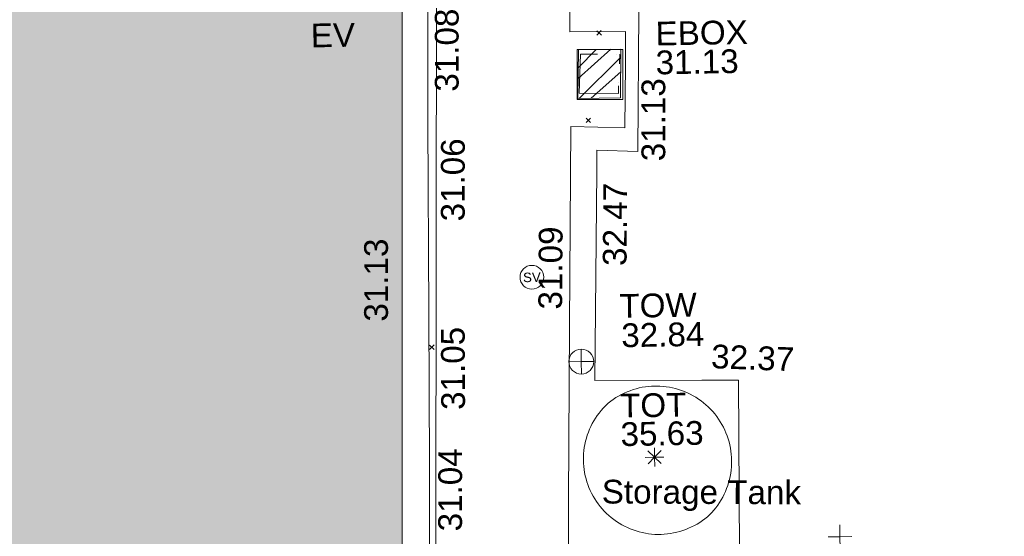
# Model space of a CAD drawing. Header units: millimetres. Extents: x -287732 to 520720, y -103372 to 287754.
# Tile 299 of 380: x 121327 to 136870, y 216961 to 225118. Entities that reach past the tile are written whole.
import ezdxf

# ---------------------------------------------------------------- set-up
doc = ezdxf.new("R2010")
doc.units = ezdxf.units.MM
for name, pattern in [('IMPORT-HIDDEN2 _3_', [4762.5, 3175, -1587.5]), ('IMPORT-UG_ELEC_STREET LIGHTING_QLB2 _2_', [2700, 1500, -300.0000000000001, 0, -250, 150, -300.0000000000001, 0, -200]), ('IMPORT-UG_UNIDENTIFIED_QLA _2_', [2350, 1500, -300.0000000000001, 0, -50, 150, -300.0000000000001, 0, -50])]:
    doc.linetypes.add(name, pattern=pattern)
for name, color, linetype, lineweight, true_color in [('00_TOPO_SERV_STOP_VALVE', 7, 'Continuous', 9, 0x666666), ('00_TOPO_TOP_OF_WALL', 7, 'Continuous', 9, 0x666666), ('00_UAV_BUILDING_OUTLINE', 5, 'Continuous', 9, 0x0000ff), ('00_UAV_COLLECTION_TANK', 4, 'Continuous', 9, 0x00ffff), ('00_UAV_EAVE', 7, 'Continuous', 9, 0x666666), ('00_UAV_ESB_BOX', 240, 'Continuous', 9, 0xff003f), ('00_UAV_LAND_DRAIN', 7, 'Continuous', 9, 0xff7f7f), ('00_UAV_LEVEL_SPOT', 7, 'Continuous', 9, 0x666666), ('00_UAV_TOP_OF_TANK', 7, 'Continuous', 9, 0x666666), ('00_UAV_TOP_OF_WALL', 7, 'Continuous', 9, 0x666666), ('00_UAV_WALL', 7, 'Continuous', 9, 0x7c00a5), ('12333-PUM-2D-U-0001-C01 - Rev2_REVIT IMPORT_dwg', 7, 'Continuous', 9, 0x767676), ('A_RHA_Line', 7, 'Continuous', 9, 0x00a600), ('PUM-CHAMBER EXTENTS', 6, 'IMPORT-HIDDEN2 _3_', 9, 0xff00ff), ('PUM-UNIDENTIFIED UTILITIES-QLA', 7, 'IMPORT-UG_UNIDENTIFIED_QLA _2_', 9, 0x52a500)]:
    doc.layers.add(name, color=color, linetype=linetype, lineweight=lineweight, true_color=true_color)
doc.layers.add('A_RHA_Detail', color=7, linetype='Continuous', lineweight=9)
doc.layers.add('GEN-TEXT', color=7, linetype='Continuous', lineweight=9)
doc.styles.add('Swis721 Lt BT', font='swissl.ttf', dxfattribs={"height": 399.9999999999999})
doc.styles.add('Swis721 Lt BT_2', font='swissl.ttf', dxfattribs={"height": 375})

# ---------------------------------------------------------------- blocks, each defined once
blk = doc.blocks.new('12333-PUM-2D-U-0001-C01 - Rev2_REVIT IMPORT_dwg_MSL_Sluice_Valve_SYM-2077246-Site Location Plan Proposed')
at = {"layer": '00_TOPO_SERV_STOP_VALVE', "color": 254, "true_color": 0xcccccc}
blk.add_circle((0, 0), 500.0000000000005, dxfattribs=at)
at = {"layer": '00_TOPO_SERV_STOP_VALVE', "insert": (0, 198.9876086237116), "char_height": 399.9999999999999, "width": 785.1100955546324, "attachment_point": 2, "line_spacing_factor": 1.005061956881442, "style": 'Swis721 Lt BT'}
blk.add_mtext('SV', dxfattribs=at)
blk = doc.blocks.new('12333-PUM-2D-U-0001-C01 - Rev2_REVIT IMPORT_dwg_TOT-2077635-Site Location Plan Proposed')
at = {"layer": '00_UAV_TOP_OF_TANK', "color": 254, "true_color": 0xcccccc, "flags": 128}
for points in [[(0, -389.261101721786), (0, 0), (-389.261101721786, 0)], [(275.2491646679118, 275.2491646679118), (0, 0), (-275.2491646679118, 275.2491646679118)], [(275.2491646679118, -275.2491646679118), (0, 0), (-275.2491646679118, -275.2491646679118)], [(389.261101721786, 0), (0, 0), (0, 389.261101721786)]]:
    blk.add_lwpolyline(points, dxfattribs=at)
blk = doc.blocks.new('12333-PUM-2D-U-0001-C01 - Rev2_REVIT IMPORT_dwg_TOW-2077249-Site Location Plan Proposed')
at = {"layer": '00_TOPO_TOP_OF_WALL', "color": 254, "true_color": 0xcccccc, "flags": 128}
for points in [[(0, 525.0554400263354), (0, 0), (-525.0554401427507, 0)], [(525.0554401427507, 0), (0, 0), (0, -525.0554400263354)]]:
    blk.add_lwpolyline(points, dxfattribs=at)
at = {"layer": '00_TOPO_TOP_OF_WALL', "color": 254, "true_color": 0xcccccc}
blk.add_circle((0, 0), 525.0554401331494, dxfattribs=at)
blk = doc.blocks.new('12333-PUM-2D-U-0001-C01 - Rev2_REVIT IMPORT_dwg_UAV-2077255-Site Location Plan Proposed')
at = {"layer": '00_UAV_LEVEL_SPOT', "color": 254, "true_color": 0xcccccc, "flags": 128}
for points in [[(500.0000000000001, 0), (0, 0), (0, 500.0000000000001)], [(0, -500.0000000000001), (0, 0), (-500.0000000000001, 0)]]:
    blk.add_lwpolyline(points, dxfattribs=at)
blk = doc.blocks.new('12333-PUM-2D-U-0001-C01 - Rev2_REVIT IMPORT_dwg_MGS62954_T2_Galway_ITM_3d_Rev1-2077680-Site Location Plan Proposed')
at = {"layer": '00_UAV_COLLECTION_TANK', "color": 254, "true_color": 0xcccccc, "flags": 128}
blk.add_lwpolyline([(534037952.1505001, 725770385.332), (534037914.159919, 725770353.065374), (534037874.8514762, 725770322.4179318), (534037834.2941318, 725770293.4434394), (534037792.5590372, 725770266.1927277), (534037749.7194101, 725770240.7136041), (534037705.8504058, 725770217.0507672), (534037661.028985, 725770195.2457299), (534037615.3337803, 725770175.3367457), (534037568.8449561, 725770157.3587418), (534037521.64407, 725770141.3432573), (534037473.8139282, 725770127.3183889), (534037425.4384409, 725770115.3087416), (534037376.6024755, 725770105.3353837), (534037327.3917065, 725770097.415812), (534037277.8924664, 725770091.5639204), (534037228.1915939, 725770087.7899749), (534037178.376281, 725770086.1005963), (534037128.5339208, 725770086.4987485), (534037078.7519537, 725770088.9837326), (534037029.1177142, 725770093.5511895), (534036979.7182775, 725770100.1931063), (534036930.6403072, 725770108.8978307), (534036881.9699026, 725770119.6500915), (534036833.7924482, 725770132.4310259), (534036786.1924636, 725770147.2182117), (534036739.2534553, 725770163.9857069), (534036693.0577703, 725770182.704096), (534036647.6864516, 725770203.3405403), (534036603.2190959, 725770225.8588364), (534036559.7337139, 725770250.2194802), (534036517.3065938, 725770276.3797338), (534036476.0121673, 725770304.293704), (534036435.9228788, 725770333.9124202), (534036397.1090584, 725770365.183921), (534036359.638799, 725770398.0533451), (534036323.577836, 725770432.4630289), (534036288.9894326, 725770468.352606), (534036255.9342685, 725770505.659114), (534036224.4703338, 725770544.3171042), (534036194.652827, 725770584.2587577), (534036166.5340581, 725770625.4140031), (534036140.1633568, 725770667.7106402), (534036115.5869865, 725770711.0744665), (534036092.8480626, 725770755.4294068), (534036071.9864765, 725770800.6976476), (534036053.0388268, 725770846.799773), (534036036.0383541, 725770893.6549042), (534036022.1505, 725770937.3320001), (534036008.9682178, 725770985.4011881), (534035997.8104272, 725771033.9802277), (534035988.6967032, 725771082.9838954), (534035981.6430339, 725771132.3262216), (534035976.661794, 725771181.9206431), (534035973.7617225, 725771231.6801544), (534035972.9479067, 725771281.5174607), (534035974.2217748, 725771331.3451304), (534035977.5810915, 725771381.0757484), (534035983.0199637, 725771430.622071), (534035990.5288498, 725771479.8971765), (534036000.0945765, 725771528.81462), (534036011.7003625, 725771577.2885834), (534036025.325847, 725771625.234027), (534036040.9471266, 725771672.5668383), (534036058.536796, 725771719.2039794), (534036078.063997, 725771765.0636328), (534036099.4944724, 725771810.0653453), (534036122.7906257, 725771854.1301684), (534036147.9115875, 725771897.1807976), (534036174.8132873, 725771939.1417073), (534036203.4485303, 725771979.939284), (534036233.7670805, 725772019.5019546), (534036265.7157488, 725772057.760313), (534036299.2384865, 725772094.647241), (534036334.2764833, 725772130.0980263), (534036370.7682706, 725772164.0504763), (534036380.1505, 725772172.332), (534036419.9019237, 725772202.5103452), (534036460.8822166, 725772230.9976021), (534036503.0194853, 725772257.7437941), (534036546.2398068, 725772282.7019997), (534036590.4673578, 725772305.8284333), (534036635.6245483, 725772327.0825237), (534036681.6321572, 725772346.4269836), (534036728.4094715, 725772363.8278763), (534036775.8744279, 725772379.254675), (534036823.9437568, 725772392.6803159), (534036872.5331282, 725772404.0812453), (534036921.5572999, 725772413.4374627), (534036970.9302667, 725772420.7325538), (534037020.5654117, 725772425.9537205), (534037070.375658, 725772429.0918033), (534037120.2736217, 725772430.1412969), (534037170.1717644, 725772429.1003599), (534037202.1505001, 725772427.332), (534037251.8591818, 725772422.8648797), (534037301.3371969, 725772416.320094), (534037350.4977444, 725772407.7091252), (534037399.2545797, 725772397.0470793), (534037447.5221668, 725772384.3526617), (534037495.215828, 725772369.6481423), (534037542.2518924, 725772352.9593183), (534037588.5478428, 725772334.3154671), (534037634.0224603, 725772313.7492968), (534037678.5959671, 725772291.2968869), (534037722.1901659, 725772266.9976269), (534037764.7285777, 725772240.894146), (534037806.1365759, 725772213.0322384), (534037846.3415166, 725772183.4607836), (534037885.2728669, 725772152.2316597), (534037922.8623276, 725772119.3996532), (534037959.0439543, 725772085.0223626), (534037993.754272, 725772049.1600976), (534038026.9323872, 725772011.8757728), (534038058.5200939, 725771973.2347972), (534038088.4619768, 725771933.3049606), (534038116.7055075, 725771892.1563133), (534038143.2011374, 725771849.8610439), (534038167.9023841, 725771806.493353), (534038190.7659131, 725771762.1293222), (534038211.7516142, 725771716.8467807), (534038230.8226712, 725771670.7251698), (534038247.9456272, 725771623.8454025), (534038263.0904423, 725771576.2897215), (534038276.2305477, 725771528.1415561), (534038287.342891, 725771479.4853743), (534038296.4079776, 725771430.4065355), (534038303.409904, 725771380.9911408), (534038308.3363867, 725771331.3258816), (534038311.1787829, 725771281.4978876), (534038311.9321058, 725771231.594574), (534038310.5950341, 725771181.7034881), (534038307.1699135, 725771131.9121559), (534038301.6627526, 725771082.3079284), (534038294.083213, 725771032.9778284), (534038284.4445917, 725770984.0083971), (534038272.7637983, 725770935.4855441), (534038259.0613247, 725770887.4943945), (534038243.3612097, 725770840.1191417), (534038225.6909966, 725770793.4428974), (534038206.0816851, 725770747.5475479), (534038184.5676767, 725770702.513609), (534038161.1867141, 725770658.4200858), (534038135.9798151, 725770615.3443333), (534038108.9912019, 725770573.3619207), (534038080.2682213, 725770532.5464998), (534038049.861263, 725770492.9696746), (534038017.8236715, 725770454.7008761), (534037984.2116514, 725770417.807241)], close=True, dxfattribs=at)
at = {"layer": '00_UAV_ESB_BOX', "color": 254, "true_color": 0xcccccc, "flags": 128}
blk.add_lwpolyline([(534036706.1505, 725777754.3320001), (534036694.1505001, 725776963.332), (534035974.2333395, 725776974.2536256), (534035986.2333394, 725777765.2536256)], close=True, dxfattribs=at)
at = {"layer": '00_UAV_LAND_DRAIN', "color": 254, "true_color": 0xcccccc, "flags": 128}
blk.add_lwpolyline([(534033507.7019633, 725764811.5966702), (534033618.8120132, 725769810.1173351), (534033620.1505001, 725769870.3319999), (534033710.9611723, 725774809.2069005), (534033783.1505001, 725778735.332), (534033786.2570464, 725779808.4411135), (534033800.7308004, 725784808.1792247), (534033806.1505001, 725786680.3320003), (534033714.1505001, 725786670.3320001), (534033701.021753, 725783635.403292), (534033690.1505001, 725781122.332), (534033646.7268459, 725778636.0494431), (534033612.1504999, 725776656.332), (534033572.6233523, 725773636.6806085), (534033541.1505, 725771232.3320001), (534033494.1242883, 725768637.3769853), (534033425.1505001, 725764831.332), (534033400.665271, 725763638.341874), (534033389.2668344, 725763082.9775764)], dxfattribs=at)
at = {"layer": '00_UAV_WALL', "color": 254, "true_color": 0xcccccc, "flags": 128}
for points in [[(534036104.2378526, 725764808.5729617), (534035630.2775475, 725764808.1553998), (534035689.4244599, 725768411.136259), (534035726.1505, 725770648.332), (534035792.1285502, 725773409.9824679), (534035867.1694063, 725776550.9757928), (534036720.1505, 725776516.3320001), (534036743.9329351, 725777519.1580106), (534036756.1505001, 725778034.332), (534035874.1505001, 725778044.332), (534035917.8358616, 725781645.7849793), (534035974.5345253, 725786320.0640413), (534036202.9907179, 725786314.5181539)], [(534036283.006, 725779459.9585), (534036258.006, 725778376.9585), (534036974.006, 725778356.9585), (534036919.006, 725776135.9585001), (534036271.0060001, 725776169.9585001), (534036262.3188564, 725775842.3069291), (534036174.590358, 725772533.4655823), (534037863.4415845, 725772509.1793653), (534038440.5709687, 725772500.8800615), (534038411.1504999, 725769788.3320003), (534036848.1505, 725769794.3319999), (534036843.5849153, 725769647.4888628), (534036792.9814605, 725768019.927353), (534038404.1505, 725767930.3320003), (534038370.3250033, 725766173.4771214), (534038355.1505, 725765385.332), (534036124.9746233, 725765466.4995797)]]:
    blk.add_lwpolyline(points, dxfattribs=at)
at = {"xscale": 0.375, "yscale": 0.375, "zscale": 0.375}
for name, p in [('12333-PUM-2D-U-0001-C01 - Rev2_REVIT IMPORT_dwg_MSL_Sluice_Valve_SYM-2077246-Site Location Plan Proposed', (534035209.9875001, 725774181.297)), ('12333-PUM-2D-U-0001-C01 - Rev2_REVIT IMPORT_dwg_TOW-2077249-Site Location Plan Proposed', (534035967.006, 725772836.9584999)), ('12333-PUM-2D-U-0001-C01 - Rev2_REVIT IMPORT_dwg_TOT-2077635-Site Location Plan Proposed', (534037096.9875, 725771307.2970002)), ('12333-PUM-2D-U-0001-C01 - Rev2_REVIT IMPORT_dwg_UAV-2077255-Site Location Plan Proposed', (534040000.0000001, 725770000.0000001))]:
    blk.add_blockref(name, p, dxfattribs=at)
at = {"layer": '00_UAV_BUILDING_OUTLINE', "color": 251, "true_color": 0x666666, "insert": (534032550.6687774, 725773527.8053118), "char_height": 375, "width": 1495.902363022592, "attachment_point": 1, "rotation": 88.99776956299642, "line_spacing_factor": 1.005061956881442, "style": 'Swis721 Lt BT_2'}
blk.add_mtext('31.13', dxfattribs=at)
at = {"layer": '00_UAV_COLLECTION_TANK', "color": 251, "true_color": 0x666666, "insert": (534036258.4081765, 725770965.8618684), "char_height": 375, "width": 3599.663464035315, "attachment_point": 1, "rotation": 358.7631590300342, "line_spacing_factor": 1.005061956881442, "style": 'Swis721 Lt BT_2'}
blk.add_mtext('Storage Tank', dxfattribs=at)
at = {"layer": '00_UAV_EAVE', "insert": (534031786.2789966, 725778245.9284873), "char_height": 375, "width": 736.078940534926, "attachment_point": 1, "line_spacing_factor": 1.005061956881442, "style": 'Swis721 Lt BT_2'}
blk.add_mtext('EV', dxfattribs=at)
at = {"layer": '00_UAV_ESB_BOX', "color": 251, "true_color": 0x666666, "char_height": 375, "attachment_point": 1, "line_spacing_factor": 1.005061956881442, "style": 'Swis721 Lt BT_2'}
for s, insert, width in [('EBOX', (534037229.5774678, 725778181.222074), 1619.373669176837), ('31.13', (534037222.096543, 725777724.8476653), 1495.902363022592)]:
    blk.add_mtext(s, dxfattribs=dict(at, insert=insert, width=width))
at = {"layer": '00_UAV_LAND_DRAIN', "color": 251, "true_color": 0x666666, "char_height": 375, "width": 1495.902363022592, "attachment_point": 1, "line_spacing_factor": 1.005061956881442, "style": 'Swis721 Lt BT_2'}
for s, insert, rotation in [('31.08', (534033729.4776099, 725777138.1947364), 88.99941413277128), ('31.06', (534033789.985528, 725775088.5983719), 88.94662608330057), ('31.05', (534033743.3297758, 725772111.5081027), 89.25004277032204), ('31.04', (534033661.8791894, 725770196.2446387), 88.93337418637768)]:
    blk.add_mtext(s, dxfattribs=dict(at, insert=insert, rotation=rotation))
at = {"layer": '00_UAV_TOP_OF_TANK', "char_height": 375, "attachment_point": 1, "line_spacing_factor": 1.005061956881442, "style": 'Swis721 Lt BT_2'}
for s, insert, width in [('TOT', (534036566.2029436, 725772316.19319), 1139.735133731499), ('35.63', (534036566.2029436, 725771866.3875569), 1495.902363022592)]:
    blk.add_mtext(s, dxfattribs=dict(at, insert=insert, width=width))
at = {"layer": '00_UAV_TOP_OF_WALL', "char_height": 375, "attachment_point": 1, "line_spacing_factor": 1.005061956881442, "style": 'Swis721 Lt BT_2'}
for s, insert, width in [('TOW', (534036582.8868396, 725773890.9639986), 1343.937678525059), ('32.84', (534036605.3487469, 725773427.1160758), 1495.902363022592)]:
    blk.add_mtext(s, dxfattribs=dict(at, insert=insert, width=width))
at = {"layer": '00_UAV_WALL', "color": 251, "true_color": 0x666666, "char_height": 375, "width": 1495.902363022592, "attachment_point": 1, "line_spacing_factor": 1.005061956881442, "style": 'Swis721 Lt BT_2'}
for s, insert, rotation in [('31.13', (534036971.7484689, 725775982.8674196), 88.98835494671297), ('32.47', (534036331.4933857, 725774342.7471457), 88.48125224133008), ('31.09', (534035303.0112101, 725773671.7392106), 88.63141810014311), ('32.37', (534038029.3268374, 725773072.3275082), 356.84722051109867)]:
    blk.add_mtext(s, dxfattribs=dict(at, insert=insert, rotation=rotation))
blk = doc.blocks.new('12333-PUM-2D-U-0001-C01 - Rev2_REVIT IMPORT_dwg-1620468-Site Location Plan Proposed')
at = {"layer": 'PUM-CHAMBER EXTENTS', "true_color": 0xffaaff}
h = blk.add_hatch(dxfattribs=at)
h.set_pattern_fill('FP_3', color=211, style=0, pattern_type=2)
h.set_pattern_definition([(45, (-533641079.65, -725615854.3560001), (-265.1650429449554, 265.1650429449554), []), (45, (-533640902.873, -725615854.3560001), (-265.1650429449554, 265.1650429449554), [])])
h.paths.add_polyline_path([(394906.3501529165, 161136.6438213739), (395577.3501528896, 161134.6438212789), (395598.3501528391, 161905.643821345), (394927.3501528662, 161907.6438215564)])
at = {"layer": 'GEN-TEXT', "color": 253, "true_color": 0xaaaaaa}
for p, q in [((395222.994813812, 162131.2884822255), (395293.7054919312, 162201.9991603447)), ((395293.7054919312, 162131.2884822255), (395222.994813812, 162201.9991603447)), ((395028.9948137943, 160754.2884822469), (395099.7054919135, 160824.9991603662)), ((395099.7054919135, 160754.2884822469), (395028.9948137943, 160824.9991603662)), ((392496.9948137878, 157214.2884823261), (392567.705491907, 157284.9991604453)), ((392567.705491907, 157214.2884823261), (392496.9948137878, 157284.9991604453))]:
    blk.add_line(p, q, dxfattribs=at)
at = {"layer": 'PUM-CHAMBER EXTENTS', "color": 211, "linetype": 'Continuous', "true_color": 0xffaaff, "flags": 128}
blk.add_lwpolyline([(394906.3501529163, 161136.6438213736), (395577.3501528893, 161134.6438212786), (395598.350152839, 161905.6438213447), (394927.350152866, 161907.6438215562)], close=True, dxfattribs=at)
at = {"layer": 'PUM-UNIDENTIFIED UTILITIES-QLA', "color": 9, "true_color": 0xc5e1aa, "flags": 128}
blk.add_lwpolyline([(395546.3501529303, 161202.6438213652), (394927.350152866, 161222.6438213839), (394960.35015292, 161837.6438213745), (395579.3501531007, 161817.6438213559)], close=True, dxfattribs=at)
blk.add_blockref('12333-PUM-2D-U-0001-C01 - Rev2_REVIT IMPORT_dwg_MGS62954_T2_Galway_ITM_3d_Rev1-2077680-Site Location Plan Proposed', (-533641079.6498471, -725615854.3561786))

msp = doc.modelspace()

# ---------------------------------------------------------------- hatches: boundary and pattern name
at = {"layer": 'A_RHA_Detail', "true_color": 0xc0c0c0}
h = msp.add_hatch(color=9, dxfattribs=at)
h.paths.add_polyline_path([(-80880.60083809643, -68502.79057078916), (-80400.865924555, -68483.41509113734), (-80400.865924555, -62984.64684185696), (-24474.85765177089, -63009.32043784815), (-24456.14471271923, -50840.30023858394), (-36622.55041039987, -50831.65104353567), (-36622.55041039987, -44228.57792613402), (-50959.0526582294, -44218.38599194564), (-50959.0526582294, -42573.78171514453), (-54563.9325804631, -42571.21897729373), (-54565.69773352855, -45054.17447474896), (-92408.82109321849, -45027.27149621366), (-92411.78875845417, -49201.74309222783), (-100061.9988811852, -49201.74309222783), (-100052.2214449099, -64852.82557838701), (-86120.90825229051, -64852.82557838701), (-86092.1662649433, -62957.90041523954), (-84861.10047608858, -62957.90041523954), (-84854.79052929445, -68240.109737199), (-80870.60226892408, -68240.10973722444)])
h.paths.add_polyline_path([(-137238.9269902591, -68461.9384092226), (-132719.7426408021, -68433.0633692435), (-132847.0731201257, -62850.04282283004), (-130454.6837966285, -62916.63108078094), (-130498.2830220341, -61355.85393642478), (-117581.136331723, -61423.42893438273), (-117492.3908565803, -49183.91309190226), (-125136.5200282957, -49178.47881952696), (-125133.572703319, -45032.61887136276), (-163007.1824077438, -45005.6942194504), (-163007.1824076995, -44090.2963411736), (-163123.8521269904, -44090.21339942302), (-163122.6389897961, -42383.75184302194), (-166563.8543419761, -42383.75184298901), (-166565.034908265, -44044.39824208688), (-193158.4656786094, -44025.49275805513), (-193195.152889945, -62863.65652504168), (-137269.7106414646, -62916.63108078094), (-137254.3708868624, -65679.90523788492)])
h.paths.add_polyline_path([(120310.9497607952, -32334.28230164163), (120312.4652266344, -31610.73011961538), (133451.2244789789, -31638.24899384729), (133469.2230092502, -19717.98315780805), (121295.7536929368, -19692.48606430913), (121319.8434528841, -8190.941560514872), (112277.0825930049, -8172.001674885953), (112263.1770823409, -14811.1234547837), (78285.85310969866, -14739.95861438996), (78292.82277619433, -8167.077575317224), (75241.99098605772, -8160.673431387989), (69355.76844233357, -8152.931592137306), (69353.6659720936, -9156.74635762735), (68372.60878945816, -9154.691552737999), (68372.60878945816, -13705.52853215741), (69333.7233474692, -13707.54156770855), (69325.07112547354, -16249.53369228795), (66623.4489111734, -16249.53369228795), (66619.79243935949, -17995.29925530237), (65989.07757494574, -17995.2992552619), (65985.44262772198, -19730.78799483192), (57152.23993377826, -19712.28702421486), (57127.42535098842, -31559.89463417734), (70277.87165424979, -31587.43801817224), (70277.87165431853, -32271.7414715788), (78263.96947909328, -32285.12944888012), (78266.62661740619, -31019.79372153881), (112335.8856506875, -31091.15111860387), (112335.8856506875, -32317.57330553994), (119781.4233959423, -32333.17321913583)])
h.paths.add_polyline_path([(7503.717409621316, -1791.439263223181), (15482.43097392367, -674.0213231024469), (15484.0826588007, 148.1327206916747), (56188.28042539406, 205.5276654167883), (56155.84326007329, 14338.3166313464), (18016.62665935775, 14236.48149539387), (17967.9025208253, 34313.18372071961), (21727.10644863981, 34324.0692624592), (21708.90974962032, 40608.10218321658), (18009.66447159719, 40608.10218321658), (17995.54603706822, 45483.75063442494), (9770.084204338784, 45420.6329473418), (3966.213879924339, 45446.76585222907), (3984.771235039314, 14176.56786832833), (1023.062455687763, 14176.56786837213), (-276.5134647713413, 14190.52623461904), (-231.6790044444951, 5968.135265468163), (-226.4491536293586, 193.7444677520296), (553.0869992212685, 183.4716499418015), (7477.609307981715, 143.2867586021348), (7488.638446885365, -674.0213231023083)])
h.paths.add_polyline_path([(77755.59663317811, 53.47451145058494), (77729.51881611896, 1699.844979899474), (94464.47132486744, 1659.976083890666), (94606.37913471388, 17991.390236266), (88810.4190114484, 18015.03260816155), (88799.89418497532, 14436.74271609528), (69413.88950349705, 14457.8773889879), (69377.35724448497, 99.62816357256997), (75241.99098605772, 67.32134432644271)])
h.paths.add_polyline_path([(61252.12079701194, 46453.95617366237), (105774.7348988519, 46472.68783506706), (105768.2642198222, 61852.61234306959), (92285.13876309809, 61852.61234306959), (92308.59670399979, 65784.30757140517), (96107.4668000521, 65767.60445243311), (96059.68081117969, 75209.20847378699), (101084.8427276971, 75071.88872764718), (104988.0046543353, 74765.36560406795), (108403.6894220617, 74363.8408943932), (112009.2703903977, 73787.25420861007), (115645.3524815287, 73049.69667206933), (116890.8108051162, 72761.69136252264), (120208.9929833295, 71893.18353872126), (120865.241739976, 71703.68484519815), (124135.6329506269, 70669.67317906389), (127435.6253142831, 69480.50055823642), (127820.4368670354, 69394.93141813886), (128274.3081769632, 69331.69585753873), (128731.8791144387, 69306.66104516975), (129189.9401488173, 69320.00258290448), (129645.2782985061, 69371.62688826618), (130094.6997111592, 69461.17185603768), (130535.0520071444, 69588.00939074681), (130963.246434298, 69751.24981927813), (131376.2795165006, 69949.74812590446), (131771.2541232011, 70182.11198903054), (132162.5575600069, 70460.5404660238), (132496.0921583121, 70741.69081113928), (132820.871367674, 71064.98072578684), (133117.4593294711, 71414.31364272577), (133383.77568926, 71787.23923950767), (133616.5473239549, 72178.5372844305), (133817.1647262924, 72590.54524898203), (133982.6025969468, 73017.89547513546), (134111.7005086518, 73457.59040801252), (134203.5529320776, 73906.54590458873), (134257.5155883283, 74361.61286216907), (134272.5462649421, 74819.5993153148), (134250.5259875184, 75277.29281745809), (134189.6227572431, 75731.48297747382), (134090.9274700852, 76178.98397757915), (133955.1324028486, 76616.65691993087), (133783.1900598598, 77041.43184345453), (133576.3064937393, 77450.32925647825), (133335.932843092, 77840.48103920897), (133063.7551572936, 78209.15055532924), (132761.6825665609, 78553.75185442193), (132431.8338935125, 78871.8678050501), (132076.5227905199, 79161.26705197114), (131698.2415080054, 79419.91966861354), (131299.6434187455, 79646.01139197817), (131093.5942456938, 79746.34209763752), (132146.0467355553, 83110.22226145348), (122787.7632953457, 86282.54285518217), (121604.3555412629, 82800.3591886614), (117095.9864227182, 83870.84033785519), (116841.9598400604, 83526.35449572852), (116120.5435466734, 91221.93611972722), (110237.7341284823, 91274.27491021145), (110194.3680786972, 90435.39030214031), (104988.0046543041, 90486.49901390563), (104973.2761846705, 94309.82427956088), (103746.1314668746, 94309.8242795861), (103839.9937121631, 122852.1474271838), (96365.09202306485, 122931.9599470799), (96350.3400238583, 123952.4168585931), (104555.5505249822, 123902.1925226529), (104607.3234458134, 120248.5396156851), (125502.5015002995, 120134.1933400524), (125662.0200253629, 137657.3796882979), (114479.5865733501, 137699.2256881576), (114382.306264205, 129149.9458158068), (104644.159003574, 129187.9975073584), (104577.9931702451, 126217.3903144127), (101184.4926406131, 126159.1566967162), (101264.6166812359, 135959.2655565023), (89967.23178808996, 135988.8856164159), (89927.63362986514, 125823.6463181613), (93630.53562302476, 125840.7948842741), (93580.65688892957, 122931.9599470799), (88697.38835376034, 122904.7310126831), (88679.3898954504, 95739.09143775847), (86378.25848996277, 95739.09143775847), (86378.18187189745, 96178.1008337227), (83279.50743284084, 96200.92083327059), (83273.62493422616, 95735.74732133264), (70169.67509619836, 95733.22421950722), (70166.26842742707, 96272.07409347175), (66674.99731294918, 96257.14073655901), (66654.74538556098, 95755.71092136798), (65784.77231079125, 95755.71092136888), (65887.65094984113, 117470.630565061), (53473.3427162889, 117487.9046429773), (53434.44066309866, 98570.46349063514), (40649.41626916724, 98570.46349063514), (40610.16711559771, 94406.01479078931), (38853.82372868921, 94410.36303440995), (38848.65589191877, 89463.65332729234), (40612.46601912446, 89518.45976927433), (40665.38257362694, 86257.73741128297), (38372.19584460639, 86305.72309285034), (38369.79374539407, 76901.0507917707), (50937.9512507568, 76944.40198294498), (50922.88567286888, 74598.78180889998), (56484.9061132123, 74588.85093771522), (56484.9061132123, 75194.85181995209), (92465.4037153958, 75233.0258166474), (92645.92783662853, 71766.64845094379), (89810.55521366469, 69362.83965827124), (85313.16173974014, 69360.94750420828), (85313.16173974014, 66907.4050808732), (75210.14498263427, 66903.15451589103), (75210.14498263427, 63815.70944550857), (70819.40014309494, 63815.70999200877), (70819.21601505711, 64253.35708059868), (69456.83415683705, 64253.35708059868), (69455.7195737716, 66901.99623166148), (61303.32856759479, 66898.5668068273), (61304.56054988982, 63970.32021231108), (70500.41048208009, 63970.32021219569), (70500.4088543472, 61852.59006207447), (61245.6438848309, 61848.69637488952), (61252.03558504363, 46656.49344428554)])
h.paths.add_polyline_path([(-17153.16561239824, 48569.32684293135), (-17153.16561224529, 60770.38083685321), (-29362.88357759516, 60774.70428694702), (-29362.88357759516, 67399.20394580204), (-43507.24466814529, 67405.01911303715), (-43488.5313307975, 69093.07334175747), (-45766.41866231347, 69109.32868388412), (-45794.3462003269, 67405.01911303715), (-47272.11273194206, 67404.2124544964), (-47272.44887633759, 66454.91798908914), (-86004.56386332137, 66468.63299519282), (-86006.66970787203, 60521.58362721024), (-92662.87722510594, 60521.58362721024), (-92665.2138765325, 50184.35611932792), (-79752.0168396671, 50179.78309939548), (-79752.016597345, 48591.4932381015), (-17157.7163123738, 48569.32845417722)])
h.paths.add_polyline_path([(-201056.4185878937, 48628.75479108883), (-138377.9751621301, 48634.64535779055), (-138377.9751621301, 50133.28201003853), (-125467.710581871, 50134.49626164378), (-125468.6909603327, 60566.1903686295), (-132186.8595614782, 60565.86652591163), (-132187.4203588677, 66533.0197876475), (-170643.3098734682, 66805.61809689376), (-170643.3098732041, 67738.78475848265), (-200340.0100486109, 67488.93693764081), (-200348.7171487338, 60827.78025104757), (-201057.5650552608, 60827.71357558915), (-201056.6510294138, 51102.04313372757)])
h.paths.add_polyline_path([(-240051.5126725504, 54769.19491160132), (-239444.490259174, 54811.10754483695), (-239186.5396223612, 54841.92927608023), (-238764.8191577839, 54940.98166103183), (-238382.4735933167, 55122.46891388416), (-237990.3402229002, 55354.87497234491), (-237269.2031023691, 55936.21515020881), (-237032.4836384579, 56225.56611516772), (-236793.0039602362, 56569.31473944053), (-236554.5880578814, 57004.26389721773), (-236432.7219585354, 57267.46508908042), (-236300.081527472, 57753.26238983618), (-236250.7285154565, 58017.17885684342), (-236235.6490609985, 58516.21786804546), (-236233.2538429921, 58987.85640053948), (-236213.7029795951, 59823.48083769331), (-236363.8287855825, 59820.86038205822), (-236634.0279869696, 60698.06075827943), (-236391.9547756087, 61432.19726339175), (-236225.4740089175, 61435.10319600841), (-236201.6036569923, 62637.68779596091), (-232563.5271750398, 62639.28734435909), (-232563.5271750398, 63049.03842404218), (-232732.1945866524, 63049.15302218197), (-232860.1521277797, 63457.95890274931), (-232731.606808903, 63914.24862697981), (-232560.8209656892, 63914.24862697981), (-232515.1276847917, 70598.00033009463), (-240628.6947849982, 70598.85496273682), (-240629.7923196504, 72350.98321577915), (-246412.6011212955, 72347.36085933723), (-246412.6011212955, 70616.45923936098), (-254449.5805725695, 70618.60952619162), (-254454.637144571, 70754.06491720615), (-254469.7140363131, 73191.66276250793), (-263883.2532625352, 73267.83063688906), (-263902.4181505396, 68260.74348553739), (-263714.8217520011, 68259.82096572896), (-263552.9672900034, 67819.65434396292), (-263719.0883117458, 67392.2068408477), (-263913.6298699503, 67392.20684284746), (-263956.7001913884, 58633.76423459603), (-260181.1963171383, 58611.22607638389), (-260192.3146983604, 56354.25111579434), (-257184.684388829, 56339.46086021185), (-257213.4419957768, 57092.93866021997), (-257338.5163846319, 57093.27331223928), (-257471.0109294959, 57531.74572308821), (-257338.5163845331, 58062.22513696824), (-257203.4956297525, 58064.06881289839), (-257173.5751889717, 58598.54056692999), (-256478.2273617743, 58575.27357994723), (-256478.2273617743, 58788.51859473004), (-256013.0091299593, 58911.92701534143), (-255397.0786664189, 58780.99767617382), (-255397.0786664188, 58595.982422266), (-243809.885361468, 58585.92793201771), (-243805.3570672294, 58352.04527760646), (-243740.939469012, 57884.52572680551), (-243619.0830608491, 57421.84877545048), (-243424.3877545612, 56943.65915412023), (-243247.1437899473, 56608.24157713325), (-243003.0710579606, 56249.99021479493), (-242732.2093200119, 55932.75703082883), (-242371.7230178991, 55603.12658811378), (-242141.255125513, 55424.88676767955), (-241804.9643037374, 55216.88439822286), (-241529.4640827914, 55077.02869055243), (-241100.6275144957, 54917.18295003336), (-240836.2134980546, 54840.82833176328), (-240453.4486195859, 54788.60784130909), (-240218.9578693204, 54777.28227442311)])
h.paths.add_polyline_path([(40276.69022552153, 59895.36417752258), (40328.62676029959, 69196.9439153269), (36588.99968785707, 69217.8245910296), (36619.46637569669, 74674.25962428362), (32264.36460078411, 74687.02318924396), (32233.48293867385, 69156.26826306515), (11916.69390495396, 69269.70959686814), (11966.66200111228, 78218.75165974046), (29087.509017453, 78123.15526808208), (29143.44567205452, 88141.1370047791), (15719.348796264, 88216.09212953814), (15732.60379610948, 90589.9978889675), (4594.294101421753, 90652.19003489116), (4525.129359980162, 78265.12250449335), (10096.76365553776, 78234.01258731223), (10077.43887221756, 74773.03821910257), (4547.641142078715, 74803.91453678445), (4465.579974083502, 60107.1600234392), (19125.89094760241, 60025.30234268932), (19139.86249374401, 62527.53804644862), (31738.59196305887, 62457.19146404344), (31724.55430858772, 59943.11609815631), (38369.79364225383, 59906.01157293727)])
h.paths.add_polyline_path([(-246083.0241259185, 72334.29150213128), (-246083.0594797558, 72334.30275087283), (-246208.2905500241, 72334.29150213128)])
h.paths.add_polyline_path([(-114575.3004830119, 112178.0758695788), (-114575.3246435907, 112178.0758695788), (-114707.2752166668, 115801.5811617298)])
h.paths.add_polyline_path([(-154699.9178765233, 101760.4080976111), (-114382.050333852, 101776.0542914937), (-114382.050333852, 106926.9360164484), (-113755.641395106, 106927.1792101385), (-113757.5507412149, 111847.2721531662), (-114431.6837526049, 111847.2721531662), (-114431.8097758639, 112178.0758695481), (-114575.3004830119, 112178.0758695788), (-114578.9984943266, 121707.2390833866), (-123056.9849702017, 121707.2390833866), (-123068.8201032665, 156452.7036899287), (-119381.2340625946, 156454.1348067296), (-119381.2340625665, 160165.8597952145), (-115501.031452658, 160167.3662801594), (-115503.3750945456, 166206.5793118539), (-132411.7987151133, 166599.6604729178), (-132411.8243278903, 166665.6603411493), (-135275.0124468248, 166664.5490317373), (-135275.0124468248, 166628.1883101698), (-135911.3205076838, 166628.1944502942), (-135911.3479256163, 166352.1604668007), (-152521.1633846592, 166345.7146753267), (-152518.3680955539, 159142.6836790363), (-150699.3133726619, 159117.9265656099), (-150758.5477087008, 122560.691203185), (-151059.2005266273, 122560.691203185), (-151061.0981347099, 121302.4374932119), (-154138.3148337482, 121372.6012653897), (-154138.3148337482, 121865.1834517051), (-154704.3888425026, 121867.2611370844), (-154688.5451973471, 119352.3937021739), (-154745.5933227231, 119352.3715636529), (-154745.5763474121, 118722.1532660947), (-160794.1544526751, 118748.7442832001), (-160794.1544526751, 119410.5425977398), (-163852.1622693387, 119422.408321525), (-163855.0715294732, 118762.2003111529), (-167568.6765459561, 118778.5256058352), (-166634.6619849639, 124395.1277019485), (-166930.050559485, 124500.0918161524), (-167568.6765459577, 124707.6250903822), (-168028.2173235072, 124841.3808647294), (-168630.5006276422, 124991.3056740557), (-169238.2056069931, 125117.4693074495), (-169850.3952285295, 125219.6772876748), (-170466.1255403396, 125297.7720169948), (-171089.11025998, 125351.8553033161), (-171704.4065937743, 125381.1774255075), (-172325.0479971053, 125386.3595015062), (-172782.2248668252, 125374.5832362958), (-173401.7764235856, 125337.4554476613), (-174109.844898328, 125263.4341236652), (-174634.1213722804, 125190.4100126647), (-175245.0145766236, 125080.719099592), (-176047.1958093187, 124895.7675260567), (-176665.4852587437, 124724.7228134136), (-177045.3001228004, 124609.1129151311), (-177631.5127792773, 124405.2077276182), (-176665.4852586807, 118818.5158794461), (-177558.9402083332, 118822.4435768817), (-177662.2853368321, 125263.4341236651), (-176365.3912351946, 126542.9270807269), (-159462.2970490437, 126319.910391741), (-157057.7396790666, 128609.0850976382), (-157060.6673204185, 136153.1661957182), (-158638.8016610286, 137740.2441626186), (-159352.3735831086, 137740.2441626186), (-161634.4140634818, 140201.1078539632), (-168727.9404945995, 140256.8191146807), (-171035.0401161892, 137942.8847305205), (-174184.1459014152, 137942.8847305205), (-176460.1167434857, 140292.2858551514), (-177341.6856934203, 140292.2858551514), (-177341.7113613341, 140358.4281613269), (-183428.5803825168, 140356.0660244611), (-185921.6385985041, 137917.4639994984), (-185921.6385985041, 131757.3091155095), (-186906.8767412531, 131756.9267733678), (-187725.3914540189, 130809.9989183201), (-187724.058890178, 127376.1828148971), (-186481.0281350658, 126304.5577463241), (-186479.4846754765, 122327.2959175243), (-185176.2828158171, 121059.4673825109), (-180304.1129154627, 121059.4673824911), (-180304.1136492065, 118802.0484409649), (-193555.3706955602, 118802.0484409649), (-193555.368699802, 133117.8341649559), (-192593.6442938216, 133118.2073819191), (-192593.6442938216, 134200.8158367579), (-192224.6284783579, 134200.9592041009), (-192225.5653014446, 136615.0101267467), (-192595.0012460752, 136615.0101267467), (-192595.4357332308, 137734.4745165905), (-193589.2709668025, 137734.4746851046), (-193589.2685988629, 147474.570583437), (-193163.2062206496, 147492.8644732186), (-192765.7252967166, 147531.087133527), (-192359.9383250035, 147589.5931622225), (-192199.8207947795, 147616.5827294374), (-191882.7548926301, 147682.9245600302), (-191568.5380070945, 147761.6632019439), (-191257.654638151, 147852.677242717), (-190828.6072909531, 148002.2045655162), (-190647.7999969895, 148070.9514233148), (-190349.7690789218, 148197.8750094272), (-190056.9509284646, 148336.4013817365), (-189769.797051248, 148486.3169427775), (-189405.3590254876, 148698.0567944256), (-189132.906026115, 148873.2749095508), (-188867.542109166, 149059.0543929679), (-188609.6764469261, 149255.1087866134), (-188354.9814055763, 149465.3525772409), (-188079.6339208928, 149713.879248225), (-187884.9836199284, 149901.8220103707), (-187545.928247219, 150265.8040604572), (-187446.29984479, 150378.3960832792), (-187241.3270201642, 150629.2310214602), (-187046.3599558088, 150887.9197697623), (-186861.6992771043, 151154.0634500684), (-186546.1373636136, 151669.829875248), (-186524.4196769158, 151707.0632450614), (-163675.2898318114, 151669.829875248), (-163687.5843045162, 148134.07679455), (-157303.6541541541, 148136.492106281), (-157303.6541541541, 155759.91501608), (-157557.4317586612, 155765.0384228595), (-157555.9168973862, 166678.0466575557), (-187009.2021991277, 166699.7464767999), (-187013.0952111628, 162054.4009359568), (-188707.17754695, 162044.5925187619), (-188705.9961892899, 155021.5333641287), (-188737.9999316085, 154650.5326604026), (-188799.0133969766, 154283.1866125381), (-188857.2045401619, 154035.4341107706), (-188966.1106131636, 153679.3368924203), (-189102.6200311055, 153332.8820747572), (-189265.8911675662, 152998.2056672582), (-189454.9174011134, 152677.371060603), (-189645.2484685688, 152421.3220123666), (-189916.9563410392, 152104.2450531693), (-190212.7041973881, 151809.4634871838), (-190530.6686598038, 151538.7947471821), (-190868.8893671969, 151293.9075915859), (-191225.281078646, 151076.3118324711), (-191597.6465194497, 150887.3490191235), (-192092.8415776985, 150682.5621956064), (-192519.2468154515, 150561.8451365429), (-192903.8930791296, 150482.240889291), (-193187.215491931, 150440.8868273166), (-193594.1866364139, 150407.1257787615), (-193594.5952989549, 151459.9895227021), (-205369.2399268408, 151455.4201247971), (-205354.4523517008, 113350.0822379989), (-207187.1580384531, 113349.3710182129), (-207184.3024929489, 105991.0636522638), (-205312.8748221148, 105991.1901500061), (-205311.2362476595, 101769.6553082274), (-175488.6451201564, 101781.2285901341), (-175488.6451201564, 110889.6985621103), (-154703.4627663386, 110897.5679794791), (-154700.2792295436, 102691.5597281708)])
h.paths.add_polyline_path([(193735.9435693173, 113047.8274774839), (208865.0938716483, 114991.0266430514), (208976.1154123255, 114126.6471160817), (216447.8967332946, 115086.3281915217), (216038.7305308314, 118271.9702413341), (232648.5073383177, 120405.3421626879), (233425.993615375, 114352.0734369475), (240632.2017567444, 115277.6440988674), (239854.8412683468, 121329.9334727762), (256406.8682407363, 123455.8879629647), (257091.7572256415, 118089.1198988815), (264572.2871227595, 119040.8180953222), (261877.8350555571, 138524.7609215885), (259178.7147038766, 138221.6086035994), (259197.3483655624, 137439.0084132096), (254686.1480587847, 136897.0007612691), (255412.6810205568, 131314.8303176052), (240852.7447969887, 129522.4514056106), (239771.0426543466, 137918.8519126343), (240649.5822431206, 138010.1984551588), (240062.3063116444, 142776.6750342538), (239165.7694642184, 142685.0143484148), (237630.9646614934, 151018.3171732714), (266172.8791088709, 154560.7889781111), (271297.1876944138, 142612.4006970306), (276531.7397502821, 144861.098714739), (274941.5029779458, 148527.9037281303), (302074.5307653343, 160134.9084326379), (300215.9323773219, 164320.1841173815), (301528.1613272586, 164907.0997989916), (300405.1237791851, 167477.8916353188), (299016.6944531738, 166945.7181824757), (295626.7488506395, 174518.754428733), (294333.0289184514, 177537.1551681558), (287288.8475947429, 174518.754428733), (289427.6893504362, 169661.0163463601), (272956.7816584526, 162557.1203578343), (271943.2187787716, 164897.4305293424), (267016.3118217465, 162764.0369715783), (268502.3094164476, 159357.0430143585), (265200.4029574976, 157946.4096681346), (226856.416695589, 153146.7821792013), (227510.3041274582, 148852.0205334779), (228280.9873165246, 141179.0007483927), (227302.3544112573, 141050.281300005), (227895.3788235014, 136433.1758633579), (228748.5501749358, 136523.8855003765), (229602.3077302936, 128023.7667641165), (217691.2359889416, 126493.8999679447), (217642.3600127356, 126874.433267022), (215138.5007311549, 126552.8357430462), (215194.9980427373, 126112.965074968), (215015.6132226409, 126089.924757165), (214840.9672575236, 127449.66446064), (192258.7012018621, 124549.1816390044), (193486.3576426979, 114991.0266430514)])
h.paths.add_polyline_path([(-78076.24187439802, 117605.5188722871), (-78076.23951902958, 117610.0871211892), (-78070.318122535, 129485.7330792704), (-74723.15926543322, 129478.385255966), (-74723.15926543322, 125435.7860624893), (-48015.64546086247, 125380.0246061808), (-47996.55031653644, 135872.5822179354), (-61198.15919578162, 135901.5630078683), (-74714.72264144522, 135923.5088764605), (-74723.6287602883, 131865.2975510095), (-78070.318122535, 131872.642169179), (-78062.97909487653, 149549.7689430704), (-58292.26570492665, 149541.5607197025), (-58292.26570491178, 148946.2407608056), (-37707.70924046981, 148937.6946533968), (-37703.30827430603, 159740.0672041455), (-44148.26955755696, 159742.7429641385), (-44148.26955755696, 162961.3319174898), (-49829.95437583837, 162961.3319174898), (-49830.92144130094, 160632.0129326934), (-78494.09026625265, 160643.9130440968), (-78494.09026625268, 161615.1537738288), (-78739.225852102, 161615.2555472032), (-78691.7919454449, 168187.9195488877), (-90844.57645036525, 168126.8149079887), (-90962.52567694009, 152686.7636277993), (-89064.97866809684, 152685.9758215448), (-89079.54115380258, 117610.0871211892), (-78374.80218507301, 117605.6428258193)])
h.paths.add_polyline_path([(69254.82576126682, 129235.9722870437), (69259.97086178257, 136167.789247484), (86068.0992678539, 136131.0235193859), (86008.66431381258, 164703.3084147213), (58789.63167882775, 164723.511581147), (58789.63167882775, 170119.2062865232), (54460.1632489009, 170122.4198087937), (54457.21717773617, 166153.279245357), (47042.2151650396, 166158.7829869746), (47041.10931533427, 164668.9097040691), (39173.27935198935, 164674.7495545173), (39172.83712618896, 164078.9539098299), (17014.87910992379, 164095.4005254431), (17002.38841206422, 147267.1142245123), (12659.63471563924, 147267.1142245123), (12653.60087534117, 139137.9291796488), (17031.41608901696, 139134.6797717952), (17024.5879174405, 129935.3194463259), (39191.34773726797, 129918.8662983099), (39191.34773726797, 129258.2867272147), (69014.0340609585, 129236.1510132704)])
h.paths.add_polyline_path([(39265.62356917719, 139467.8223435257), (33050.91021530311, 139484.1586867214), (33087.56357182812, 153427.9220784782), (39277.60130889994, 153411.6505991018), (39277.60130890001, 152830.3127277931), (43058.29603858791, 152820.3745823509), (43024.83899408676, 140092.5601633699), (39267.2657899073, 140092.5601633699)])
h.paths.add_polyline_path([(1979.548949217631, 189123.2414339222), (18699.10403225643, 189180.0465563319), (18678.46874730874, 195253.6675675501), (24349.02704561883, 195272.9334348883), (24334.96888372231, 199550.7690688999), (28829.78348974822, 199566.0403168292), (28798.3577216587, 208815.6446464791), (24334.949615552, 208806.151404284), (24333.90624841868, 209113.2475694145), (16811.59093053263, 209087.6903002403), (16806.58456499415, 208843.5909093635), (6772.293057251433, 208809.4991440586), (6797.166076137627, 201488.5780549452), (-8471.058649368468, 201436.7038490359), (-8471.058649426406, 200429.0172028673), (-11856.09020770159, 200417.5164702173), (-11823.72827009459, 190892.3684138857), (-7614.729360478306, 190906.6685966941), (-7614.729360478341, 190170.8290169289), (-4608.619189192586, 190169.2993656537), (-4608.238782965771, 190916.8832264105), (1973.379031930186, 190939.2444180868), (1977.122761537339, 189837.3456693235)])
h.paths.add_polyline_path([(-20506.22133143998, 190640.0286460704), (-20122.28942212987, 206347.1214480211), (-41550.34215551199, 207015.2557957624), (-41462.26177903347, 210449.6195896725), (-31391.41053372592, 210152.0276719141), (-31078.64493155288, 223862.5743669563), (-44305.08575743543, 224230.7972280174), (-44490.79956591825, 211865.5542346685), (-47510.12209648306, 211942.9901385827), (-47722.57925071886, 203659.0205614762), (-47076.06680548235, 203635.3001465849), (-47175.4684425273, 199531.9403872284), (-46801.21126120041, 199520.4703269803), (-46873.68175963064, 195478.5899481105), (-44600.40472248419, 195425.2559779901), (-44685.88459507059, 192243.2795180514), (-38073.99929115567, 192135.6564362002), (-38104.39995468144, 191126.972250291), (-21537.79264466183, 190668.5723412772)])
h.paths.add_polyline_path([(16801.02360973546, 195961.500137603), (9656.615133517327, 196015.1086063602), (9643.838150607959, 199513.9922857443), (11631.77992468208, 199485.8321209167), (11631.7920940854, 203322.2460456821), (16806.58456511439, 203391.4855728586), (16801.0407710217, 195984.4293109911)])
h.paths.add_polyline_path([(122084.9264926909, 200536.2570557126), (122088.1805162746, 206386.1947929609), (125211.1061638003, 206386.1947929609), (125211.1162733, 206645.8932837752), (126202.7098976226, 206645.8932838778), (126203.0204769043, 207041.0477229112), (130401.4034741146, 206979.0758390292), (130444.2691124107, 209883.280297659), (126202.8383603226, 209945.8832030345), (126203.0204769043, 214624.1281189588), (127364.791950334, 214624.1281190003), (127365.2106673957, 225380.2058567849), (126159.8599207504, 225380.2527798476), (126207.4133336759, 241475.3410923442), (119482.5411291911, 241495.8747898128), (119479.2041949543, 246182.0096278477), (109943.9121324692, 246175.2196735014), (109953.2702601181, 233033.381429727), (115000.5285021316, 233033.3814296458), (114999.579292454, 208653.4991933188), (112026.3032630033, 208653.4991933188), (112024.3519988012, 200538.6761891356), (122024.6079402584, 200536.2715596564)])
h.paths.add_polyline_path([(30087.05071580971, 200986.75440713), (38030.67179071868, 201028.6865660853), (38030.67179071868, 202922.9731660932), (38109.89531492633, 202923.3913649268), (38067.25569096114, 208827.6066631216), (38013.35839378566, 208827.6672237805), (38012.38630971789, 209012.5383931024), (30044.90685988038, 208970.480297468), (30076.83023715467, 202922.9203834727)])
h.paths.add_polyline_path([(195986.2599417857, 205661.5722736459), (202896.8751332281, 206052.0074670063), (202676.8862551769, 209945.7611691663), (195766.2710618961, 209555.3259759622)])
h.paths.add_polyline_path([(-91652.40581580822, 206392.6172135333), (-79454.24421187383, 206432.5105635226), (-79629.29258199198, 238245.6998510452), (-68904.21147484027, 238215.095164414), (-68918.55832832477, 246312.9061543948), (-68918.56040493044, 246314.0782553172), (-68756.515268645, 246312.9061543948), (-68755.20581930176, 246638.9786699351), (-79620.07671794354, 246651.3624133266), (-79606.5628449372, 247343.5411849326), (-82154.50636787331, 247318.0695596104), (-82154.50636787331, 247488.1275895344), (-91640.64698348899, 247472.5371040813), (-91638.72040628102, 246846.4753752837), (-131470.3702759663, 246641.42150215), (-131470.3702759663, 250159.5419305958), (-142857.1087886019, 250176.7939677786), (-142864.0554935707, 246220.0701029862), (-165118.8027587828, 246272.3986783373), (-165040.0492656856, 253907.936045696), (-178677.4727934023, 253929.5079730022), (-178699.5521575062, 238176.7234097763), (-138599.3373496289, 238209.4781454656), (-138548.4479938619, 206627.5237025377), (-126646.6702863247, 206572.2299428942), (-126666.6805510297, 234825.8818836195), (-124962.7180531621, 234825.9534805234), (-124969.0241559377, 234688.4891474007), (-91595.61129713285, 234664.3133306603), (-91650.87307429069, 207155.5994723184)])
h.paths.add_polyline_path([(142123.7078574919, 209113.5383730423), (152768.4446292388, 209127.3137314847), (152745.2992288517, 227012.63380935), (142100.5623961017, 226998.8584508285), (142121.8067345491, 210582.5602643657)])
h.paths.add_polyline_path([(168998.8561129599, 209274.9592350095), (169026.8416078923, 226860.3446540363), (161686.6780314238, 226876.6646907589), (161647.6783165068, 209291.3037608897), (168846.6177107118, 209275.2977201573)])
h.paths.add_polyline_path([(49761.46820719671, 218476.5678095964), (49794.00484360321, 223316.1680811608), (41274.07755982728, 223363.4010619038), (41273.58999769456, 223290.8795634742), (32187.30576796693, 223351.9666549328), (32202.10532419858, 225553.2987454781), (20081.83724695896, 225634.7833114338), (20035.26675877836, 218707.7438801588), (31566.33951793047, 218630.2204881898), (31566.12891731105, 218598.8950898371), (49750.1971391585, 218476.6435849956)])
h.paths.add_polyline_path([(162361.9830851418, 234154.05208666), (162366.6425722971, 241589.9129272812), (135261.102696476, 241630.986197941), (135249.088870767, 234197.8735112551), (160249.0277027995, 234157.4671671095)])
h.paths.add_polyline_path([(176458.8604389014, 246709.5724700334), (176516.2484477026, 252173.1529804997), (168884.2833866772, 252253.3171281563), (168934.86529241, 257068.9279575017), (164355.0504715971, 257117.0331241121), (164296.1746742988, 251511.808811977), (164416.8965511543, 251510.5407811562), (164367.8024342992, 246836.573754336), (171460.1142273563, 246762.0779818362)])

# ---------------------------------------------------------------- linework, layer by layer
at = {"layer": 'A_RHA_Line', "color": 7}
msp.add_line((127364.7919485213, 214624.0828931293), (127365.2106673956, 225380.2058575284), dxfattribs=at)

# ---------------------------------------------------------------- block references
at = {"layer": '12333-PUM-2D-U-0001-C01 - Rev2_REVIT IMPORT_dwg', "color": 254, "linetype": 'IMPORT-UG_ELEC_STREET LIGHTING_QLB2 _2_', "true_color": 0xffd4d4, "rotation": 0.9999999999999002}
msp.add_blockref('12333-PUM-2D-U-0001-C01 - Rev2_REVIT IMPORT_dwg-1620468-Site Location Plan Proposed', (-261895.0770586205, 55869.5817132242), dxfattribs=at)

doc.saveas('drawing.dxf')
